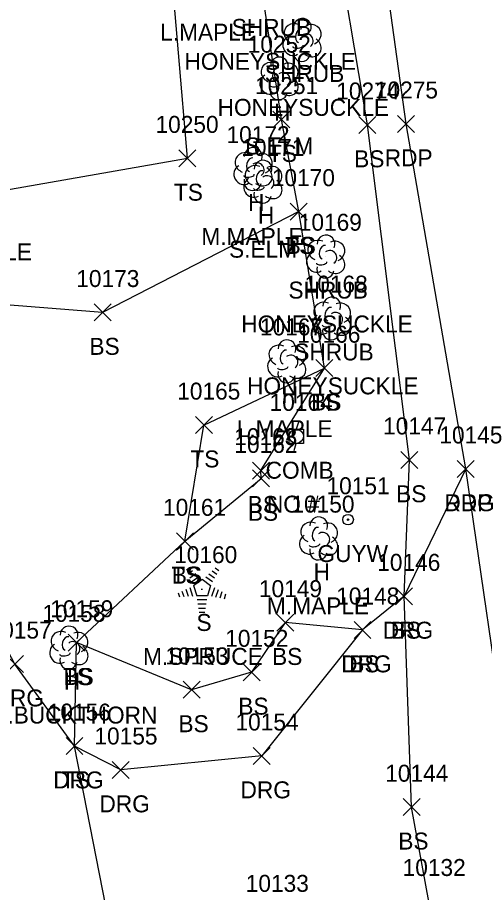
# Model space of a CAD drawing. Extents: x 1439173 to 1457902, y 641926 to 659889.
# Drawn here: x 1448119.4 to 1448174.4, y 646968.8 to 647072 of the extents above; entities that cross this region are included whole.
import ezdxf

# ---------------------------------------------------------------- set-up
doc = ezdxf.new("R2010")
doc.units = 0
for name, color, linetype in [('L_A', 7, 'Continuous'), ('L_C', 7, 'Continuous'), ('L_I', 7, 'Continuous'), ('L_TIC', 7, 'Continuous'), ('LELB', 7, 'Continuous'), ('LSH', 7, 'Continuous'), ('LTC', 7, 'Continuous'), ('LTD', 7, 'Continuous'), ('P_A', 7, 'Continuous'), ('P_I', 7, 'Continuous'), ('P_TIC', 7, 'Continuous'), ('PET', 7, 'Continuous'), ('R_A', 7, 'Continuous'), ('R_I', 7, 'Continuous'), ('R_TIC', 7, 'Continuous'), ('RDG', 7, 'Continuous'), ('U_A', 7, 'Continuous'), ('U_C', 7, 'Continuous'), ('U_I', 7, 'Continuous'), ('UP', 7, 'Continuous'), ('UPGW', 7, 'Continuous')]:
    doc.layers.add(name, color=color, linetype=linetype)

msp = doc.modelspace()

# ---------------------------------------------------------------- linework, layer by layer
at = {"layer": 'L_TIC'}
for points in [[(1448149.46, 647059.01), (1448151.46, 647061.01)], [(1448151.46, 647059.01), (1448149.46, 647061.01)], [(1448159.6, 647058.37), (1448161.6, 647060.37)], [(1448161.6, 647058.37), (1448159.6, 647060.37)], [(1448138.38, 647054.43), (1448140.38, 647056.43)], [(1448140.38, 647054.43), (1448138.38, 647056.43)], [(1448151.51, 647048.15), (1448153.51, 647050.15)], [(1448153.51, 647048.15), (1448151.51, 647050.15)], [(1448151.51, 647048.15), (1448153.51, 647050.15)], [(1448153.51, 647048.15), (1448151.51, 647050.15)], [(1448128.39, 647036.25), (1448130.39, 647038.25)], [(1448130.39, 647036.25), (1448128.39, 647038.25)], [(1448154.53, 647029.68), (1448156.53, 647031.68)], [(1448156.53, 647029.68), (1448154.53, 647031.68)], [(1448154.53, 647029.68), (1448156.53, 647031.68)], [(1448156.53, 647029.68), (1448154.53, 647031.68)], [(1448140.33, 647022.97), (1448142.33, 647024.97)], [(1448142.33, 647022.97), (1448140.33, 647024.97)], [(1448164.55, 647018.86), (1448166.55, 647020.86)], [(1448166.55, 647018.86), (1448164.55, 647020.86)], [(1448147.05, 647017.6), (1448149.05, 647019.6)], [(1448149.05, 647017.6), (1448147.05, 647019.6)], [(1448147.07, 647016.68), (1448149.07, 647018.68)], [(1448149.07, 647016.68), (1448147.07, 647018.68)], [(1448138.09, 647009.26), (1448140.09, 647011.26)], [(1448140.09, 647009.26), (1448138.09, 647011.26)], [(1448138.09, 647009.26), (1448140.09, 647011.26)], [(1448140.09, 647009.26), (1448138.09, 647011.26)], [(1448163.92, 647002.77), (1448165.92, 647004.77)], [(1448165.92, 647002.77), (1448163.92, 647004.77)], [(1448149.92, 646999.67), (1448151.92, 647001.67)], [(1448151.92, 646999.67), (1448149.92, 647001.67)], [(1448159.02, 646998.8), (1448161.02, 647000.8)], [(1448161.02, 646998.8), (1448159.02, 647000.8)], [(1448125.32, 646997.3), (1448127.32, 646999.3)], [(1448127.32, 646997.3), (1448125.32, 646999.3)], [(1448125.32, 646997.3), (1448127.32, 646999.3)], [(1448127.32, 646997.3), (1448125.32, 646999.3)], [(1448145.94, 646993.81), (1448147.94, 646995.81)], [(1448147.94, 646993.81), (1448145.94, 646995.81)], [(1448138.88, 646991.74), (1448140.88, 646993.74)], [(1448140.88, 646991.74), (1448138.88, 646993.74)], [(1448125.07, 646985.11), (1448127.07, 646987.11)], [(1448127.07, 646985.11), (1448125.07, 646987.11)], [(1448164.8, 646977.9), (1448166.8, 646979.9)], [(1448166.8, 646977.9), (1448164.8, 646979.9)]]:
    msp.add_lwpolyline(points, dxfattribs=at)
at = {"layer": 'LELB'}
for points in [[(1448168.91, 646942.17), (1448167.86, 646967.78), (1448165.8, 646978.9), (1448164.92, 647003.77), (1448165.55, 647019.86), (1448160.6, 647059.37), (1448156.48, 647083.87), (1448150.89, 647121.1), (1448143.52, 647168.64), (1448141.02, 647181.57), (1448130.4, 647190.22)], [(1448076.38, 647043.26), (1448093.93, 647044.08), (1448103.92, 647049.24), (1448139.38, 647055.43), (1448136.22, 647092.75), (1448134.08, 647114.21), (1448133.43, 647139.12), (1448131.15, 647167.84), (1448130.18, 647179.59), (1448136.5, 647177.67), (1448139.87, 647169.96)], [(1448130.86, 646961.58), (1448126.07, 646986.11), (1448126.32, 646998.3), (1448139.09, 647010.26), (1448141.33, 647023.97), (1448155.53, 647030.68), (1448152.51, 647049.15), (1448150.46, 647060.01), (1448145.77, 647091.44), (1448145.22, 647113.54), (1448142.33, 647139.61), (1448139.87, 647169.96)], [(1448152.51, 647049.15), (1448129.39, 647037.25), (1448114.47, 647038.42), (1448098.62, 647034.38), (1448079.59, 647037.1)], [(1448139.09, 647010.26), (1448148.07, 647017.68), (1448148.05, 647018.6), (1448155.53, 647030.68)], [(1448160.02, 646999.8), (1448150.92, 647000.67), (1448146.94, 646994.81), (1448139.88, 646992.74), (1448126.32, 646998.3)]]:
    msp.add_lwpolyline(points, dxfattribs=at)
at = {"layer": 'LSH'}
for p, q in [((1448152.88, 647069.44), (1448152.88, 647069.44)), ((1448152.88, 647069.44), (1448152.88, 647069.44)), ((1448155.66, 647043.89), (1448155.66, 647043.89)), ((1448155.66, 647043.89), (1448155.66, 647043.89)), ((1448156.35, 647036.59), (1448156.35, 647036.59)), ((1448156.35, 647036.59), (1448156.35, 647036.59))]:
    msp.add_line(p, q, dxfattribs=at)
for centre in [(1448152.92, 647070.88), (1448155.71, 647045.32), (1448156.4, 647038.02)]:
    msp.add_arc(centre, 1.05, 335.5272, 180.9563, dxfattribs=at)
for centre, major_axis, ratio, start_param, end_param in [((1448152.08, 647070.11), (1.21, -0.51), 0.895232, 1.570796, 4.712389), ((1448152.67, 647069.9), (-0.208, -0.792), 0.645439, 3.141593, 6.283185), ((1448153.92, 647070.03), (-1.14, -0.48), 0.949671, 1.570796, 4.712389), ((1448151.79, 647068.74), (0.58, -1.04), 0.959034, 3.141593, 6.283185), ((1448153.38, 647069.28), (-0.5, 0.667), 0.989748, 3.141593, 6.283185), ((1448152.42, 647068.69), (-0.625, -0.083), 0.423636, 0, 3.141593), ((1448153.88, 647068.61), (-1.09, 0.79), 0.841452, 1.570796, 4.712389), ((1448152.88, 647067.94), (0.26, 1.06), 0.942809, 1.570796, 4.712389), ((1448154.87, 647044.56), (1.21, -0.51), 0.895232, 1.570796, 4.712389), ((1448155.46, 647044.35), (-0.208, -0.792), 0.645439, 3.141593, 6.283185), ((1448156.71, 647044.47), (-1.14, -0.48), 0.949671, 1.570796, 4.712389), ((1448154.58, 647043.18), (0.58, -1.04), 0.959034, 3.141593, 6.283185), ((1448156.16, 647043.72), (-0.5, 0.667), 0.989748, 3.141593, 6.283185), ((1448156.66, 647043.06), (-1.09, 0.79), 0.841452, 1.570796, 4.712389), ((1448155.21, 647043.14), (-0.625, -0.083), 0.423636, 0, 3.141593), ((1448155.66, 647042.39), (0.26, 1.06), 0.942809, 1.570796, 4.712389), ((1448155.56, 647037.26), (1.21, -0.51), 0.895232, 1.570796, 4.712389), ((1448156.14, 647037.05), (-0.208, -0.792), 0.645439, 3.141593, 6.283185), ((1448157.39, 647037.17), (-1.14, -0.48), 0.949671, 1.570796, 4.712389), ((1448155.27, 647035.88), (0.58, -1.04), 0.959034, 3.141593, 6.283185), ((1448156.85, 647036.42), (-0.5, 0.667), 0.989748, 3.141593, 6.283185), ((1448157.35, 647035.76), (-1.09, 0.79), 0.841452, 1.570796, 4.712389), ((1448155.89, 647035.84), (-0.625, -0.083), 0.423636, 0, 3.141593), ((1448156.35, 647035.09), (0.26, 1.06), 0.942809, 1.570796, 4.712389)]:
    msp.add_ellipse(centre, major_axis=major_axis, ratio=ratio, start_param=start_param, end_param=end_param, dxfattribs=at)
at = {"layer": 'LTC'}
for p, q in [((1448139.26, 647006.89), (1448139.61, 647007.15)), ((1448139.47, 647006.42), (1448139.99, 647006.81)), ((1448142.28, 647006.78), (1448142.83, 647006.38)), ((1448142.65, 647007.13), (1448143.07, 647006.83)), ((1448139.67, 647005.96), (1448140.38, 647006.47)), ((1448139.88, 647005.49), (1448140.76, 647006.13)), ((1448140.11, 647005.04), (1448141.12, 647005.77)), ((1448141.12, 647005.77), (1448142.12, 647005.05)), ((1448141.54, 647006.08), (1448142.35, 647005.5)), ((1448141.91, 647006.43), (1448142.59, 647005.94)), ((1448139.2, 647004.6), (1448139.47, 647003.77)), ((1448139.65, 647004.82), (1448139.99, 647003.8)), ((1448140.11, 647005.04), (1448140.5, 647003.84)), ((1448142.12, 647005.05), (1448141.73, 647003.84)), ((1448142.56, 647004.78), (1448142.22, 647003.74)), ((1448138.29, 647004.17), (1448138.44, 647003.7)), ((1448138.74, 647004.39), (1448138.96, 647003.73)), ((1448141.73, 647003.84), (1448140.5, 647003.84)), ((1448143, 647004.53), (1448142.71, 647003.64)), ((1448143.44, 647004.28), (1448143.21, 647003.55)), ((1448143.89, 647004.03), (1448143.7, 647003.45)), ((1448141.69, 647003.34), (1448140.54, 647003.34)), ((1448141.6, 647002.84), (1448140.62, 647002.84)), ((1448141.52, 647002.34), (1448140.69, 647002.34)), ((1448141.44, 647001.84), (1448140.76, 647001.84))]:
    msp.add_line(p, q, dxfattribs=at)
at = {"layer": 'LTD'}
for p, q in [((1448150.16, 647064.89), (1448150.16, 647064.89)), ((1448150.16, 647064.89), (1448150.16, 647064.89)), ((1448147.09, 647054.22), (1448147.09, 647054.22)), ((1448147.09, 647054.22), (1448147.09, 647054.22)), ((1448148.26, 647052.71), (1448148.26, 647052.71)), ((1448148.26, 647052.71), (1448148.26, 647052.71)), ((1448151.08, 647031.54), (1448151.08, 647031.54)), ((1448151.08, 647031.54), (1448151.08, 647031.54)), ((1448154.83, 647010.64), (1448154.83, 647010.64)), ((1448154.83, 647010.64), (1448154.83, 647010.64)), ((1448125.39, 646997.76), (1448125.39, 646997.76)), ((1448125.39, 646997.76), (1448125.39, 646997.76))]:
    msp.add_line(p, q, dxfattribs=at)
for centre in [(1448150.21, 647066.32), (1448147.14, 647055.66), (1448148.31, 647054.15), (1448151.12, 647032.97), (1448154.87, 647012.08), (1448125.43, 646999.19)]:
    msp.add_arc(centre, 1.05, 335.5272, 180.9563, dxfattribs=at)
for centre, major_axis, ratio, start_param, end_param in [((1448149.37, 647065.55), (1.21, -0.51), 0.895232, 1.570796, 4.712389), ((1448151.2, 647065.47), (-1.14, -0.48), 0.949671, 1.570796, 4.712389), ((1448149.95, 647065.35), (-0.208, -0.792), 0.645439, 3.141593, 6.283185), ((1448150.66, 647064.72), (-0.5, 0.667), 0.989748, 3.141593, 6.283185), ((1448149.08, 647064.18), (0.58, -1.04), 0.959034, 3.141593, 6.283185), ((1448151.16, 647064.05), (-1.09, 0.79), 0.841452, 1.570796, 4.712389), ((1448150.16, 647063.39), (0.26, 1.06), 0.942809, 1.570796, 4.712389), ((1448149.7, 647064.14), (-0.625, -0.083), 0.423636, 0, 3.141593), ((1448146.3, 647054.89), (1.21, -0.51), 0.895232, 1.570796, 4.712389), ((1448146.89, 647054.68), (-0.208, -0.792), 0.645439, 3.141593, 6.283185), ((1448148.14, 647054.81), (-1.14, -0.48), 0.949671, 1.570796, 4.712389), ((1448146.01, 647053.52), (0.58, -1.04), 0.959034, 3.141593, 6.283185), ((1448147.47, 647053.38), (1.21, -0.51), 0.895232, 1.570796, 4.712389), ((1448147.59, 647054.06), (-0.5, 0.667), 0.989748, 3.141593, 6.283185), ((1448148.09, 647053.39), (-1.09, 0.79), 0.841452, 1.570796, 4.712389), ((1448149.3, 647053.3), (-1.14, -0.48), 0.949671, 1.570796, 4.712389), ((1448146.64, 647053.47), (-0.625, -0.083), 0.423636, 0, 3.141593), ((1448148.05, 647053.17), (-0.208, -0.792), 0.645439, 3.141593, 6.283185), ((1448148.76, 647052.55), (-0.5, 0.667), 0.989748, 3.141593, 6.283185), ((1448147.18, 647052.01), (0.58, -1.04), 0.959034, 3.141593, 6.283185), ((1448147.09, 647052.72), (0.26, 1.06), 0.942809, 1.570796, 4.712389), ((1448147.8, 647051.96), (-0.625, -0.083), 0.423636, 0, 3.141593), ((1448149.26, 647051.88), (-1.09, 0.79), 0.841452, 1.570796, 4.712389), ((1448148.26, 647051.21), (0.26, 1.06), 0.942809, 1.570796, 4.712389), ((1448150.28, 647032.2), (1.21, -0.51), 0.895232, 1.570796, 4.712389), ((1448152.12, 647032.12), (-1.14, -0.48), 0.949671, 1.570796, 4.712389), ((1448150.87, 647032), (-0.208, -0.792), 0.645439, 3.141593, 6.283185), ((1448149.99, 647030.83), (0.58, -1.04), 0.959034, 3.141593, 6.283185), ((1448151.58, 647031.37), (-0.5, 0.667), 0.989748, 3.141593, 6.283185), ((1448152.08, 647030.7), (-1.09, 0.79), 0.841452, 1.570796, 4.712389), ((1448150.62, 647030.79), (-0.625, -0.083), 0.423636, 0, 3.141593), ((1448151.08, 647030.04), (0.26, 1.06), 0.942809, 1.570796, 4.712389), ((1448154.03, 647011.31), (1.21, -0.51), 0.895232, 1.570796, 4.712389), ((1448154.62, 647011.1), (-0.208, -0.792), 0.645439, 3.141593, 6.283185), ((1448155.87, 647011.23), (-1.14, -0.48), 0.949671, 1.570796, 4.712389), ((1448153.74, 647009.93), (0.58, -1.04), 0.959034, 3.141593, 6.283185), ((1448155.33, 647010.48), (-0.5, 0.667), 0.989748, 3.141593, 6.283185), ((1448154.37, 647009.89), (-0.625, -0.083), 0.423636, 0, 3.141593), ((1448155.83, 647009.81), (-1.09, 0.79), 0.841452, 1.570796, 4.712389), ((1448154.83, 647009.14), (0.26, 1.06), 0.942809, 1.570796, 4.712389), ((1448124.59, 646998.42), (1.21, -0.51), 0.895232, 1.570796, 4.712389), ((1448126.43, 646998.34), (-1.14, -0.48), 0.949671, 1.570796, 4.712389), ((1448125.18, 646998.21), (-0.208, -0.792), 0.645439, 3.141593, 6.283185), ((1448125.89, 646997.59), (-0.5, 0.667), 0.989748, 3.141593, 6.283185), ((1448124.3, 646997.05), (0.58, -1.04), 0.959034, 3.141593, 6.283185), ((1448126.39, 646996.92), (-1.09, 0.79), 0.841452, 1.570796, 4.712389), ((1448125.39, 646996.26), (0.26, 1.06), 0.942809, 1.570796, 4.712389), ((1448124.93, 646997.01), (-0.625, -0.083), 0.423636, 0, 3.141593)]:
    msp.add_ellipse(centre, major_axis=major_axis, ratio=ratio, start_param=start_param, end_param=end_param, dxfattribs=at)
at = {"layer": 'P_TIC'}
for points in [[(1448164.15, 647058.49), (1448166.15, 647060.49)], [(1448166.15, 647058.49), (1448164.15, 647060.49)], [(1448171.19, 647017.8), (1448173.19, 647019.8)], [(1448173.19, 647017.8), (1448171.19, 647019.8)]]:
    msp.add_lwpolyline(points, dxfattribs=at)
at = {"layer": 'PET'}
msp.add_lwpolyline([(1448181.56, 646957.89), (1448177.35, 646983.4), (1448172.19, 647018.8), (1448165.15, 647059.49), (1448161.58, 647085.36), (1448155.74, 647121.99), (1448148.44, 647169.9), (1448145.86, 647185.05), (1448141.04, 647215.97), (1448137.14, 647239.41), (1448132.08, 647270.58), (1448125.76, 647309.48), (1448118.43, 647352.69), (1448115.22, 647372.15), (1448111.87, 647391.34), (1448106.1, 647427.2), (1448100.59, 647462), (1448092.58, 647512.26)], dxfattribs=at)
at = {"layer": 'R_TIC'}
for points in [[(1448171.19, 647017.8), (1448173.19, 647019.8)], [(1448173.19, 647017.8), (1448171.19, 647019.8)], [(1448163.92, 647002.77), (1448165.92, 647004.77)], [(1448165.92, 647002.77), (1448163.92, 647004.77)], [(1448159.02, 646998.8), (1448161.02, 647000.8)], [(1448161.02, 646998.8), (1448159.02, 647000.8)], [(1448118.05, 646994.78), (1448120.05, 646996.78)], [(1448120.05, 646994.78), (1448118.05, 646996.78)], [(1448125.07, 646985.11), (1448127.07, 646987.11)], [(1448127.07, 646985.11), (1448125.07, 646987.11)], [(1448147.15, 646983.94), (1448149.15, 646985.94)], [(1448149.15, 646983.94), (1448147.15, 646985.94)], [(1448130.52, 646982.29), (1448132.52, 646984.29)], [(1448132.52, 646982.29), (1448130.52, 646984.29)]]:
    msp.add_lwpolyline(points, dxfattribs=at)
at = {"layer": 'RDG'}
msp.add_lwpolyline([(1448172.19, 647018.8), (1448164.92, 647003.77), (1448160.02, 646999.8), (1448148.15, 646984.94), (1448131.52, 646983.29), (1448126.07, 646986.11), (1448119.05, 646995.78), (1448104.54, 647023.21), (1448095.96, 647019.32), (1448105.55, 647003.1), (1448111.65, 646990.74), (1448112.91, 646979.86), (1448103, 646974.57), (1448094.74, 646976.22), (1448084.52, 646978.15)], dxfattribs=at)
at = {"layer": 'UP'}
for p, q in [((1448152.47, 647024.31), (1448152.22, 647023.47)), ((1448151.38, 647021.81), (1448151.38, 647023.47)), ((1448151.38, 647023.47), (1448153.05, 647023.47)), ((1448153.05, 647023.47), (1448153.05, 647021.81)), ((1448152.22, 647022.64), (1448152.22, 647022.64)), ((1448153.05, 647021.81), (1448151.38, 647021.81)), ((1448151.97, 647020.97), (1448152.22, 647021.81))]:
    msp.add_line(p, q, dxfattribs=at)
msp.add_circle((1448152.22, 647022.64), 0.833, dxfattribs=at)
at = {"layer": 'UPGW'}
for radius in [0.625, 0.0833]:
    msp.add_circle((1448158.32, 647012.81), radius, dxfattribs=at)

# ---------------------------------------------------------------- texts
at = {"layer": 'L_A'}
for s, p in [('SHRUB', (1448144.6, 647069.87)), ('SHRUB', (1448148.51, 647064.44)), ('H', (1448149.59, 647059.89)), ('TS', (1448148.87, 647055.01)), ('BS', (1448159.04, 647054.37)), ('TS', (1448137.79, 647050.43)), ('H', (1448146.53, 647049.22)), ('H', (1448147.69, 647047.71)), ('TS', (1448150.92, 647044.15)), ('BS', (1448150.96, 647044.15)), ('SHRUB', (1448151.29, 647038.89)), ('BS', (1448127.83, 647032.25)), ('SHRUB', (1448151.98, 647031.59)), ('H', (1448150.51, 647026.54)), ('TS', (1448153.94, 647025.68)), ('BS', (1448153.97, 647025.68)), ('TS', (1448139.73, 647018.97)), ('BS', (1448163.99, 647014.86)), ('BS', (1448146.49, 647013.6)), ('BS', (1448146.51, 647012.68)), ('TS', (1448137.5, 647005.26)), ('BS', (1448137.54, 647005.26)), ('H', (1448154.26, 647005.64)), ('S', (1448140.45, 646999.68)), ('BS', (1448163.36, 646998.77)), ('BS', (1448149.36, 646995.67)), ('BS', (1448158.46, 646994.8)), ('TS', (1448124.73, 646993.3)), ('BS', (1448124.77, 646993.3)), ('H', (1448124.82, 646992.76)), ('BS', (1448145.38, 646989.81)), ('BS', (1448138.32, 646987.74)), ('TS', (1448124.48, 646981.11)), ('BS', (1448164.24, 646973.9))]:
    msp.add_text(s, height=2, dxfattribs=at).set_placement(p)
at = {"layer": 'L_C'}
for s, p in [('L.MAPLE', (1448136.17, 647069.31)), ('HONEYSUCKLE', (1448139.03, 647065.87)), ('HONEYSUCKLE', (1448142.94, 647060.44)), ('S.ELM', (1448146.19, 647055.89)), ('M.MAPLE', (1448141.03, 647045.22)), ('L.MAPLE', (1448109.76, 647043.4)), ('S.ELM', (1448144.29, 647043.71)), ('HONEYSUCKLE', (1448145.73, 647034.89)), ('HONEYSUCKLE', (1448146.41, 647027.59)), ('L.MAPLE', (1448145.19, 647022.54)), ('M.MAPLE', (1448148.76, 647001.64)), ('M.SPRUCE', (1448134.15, 646995.68)), ('5S.BUCKTHORN', (1448114.89, 646988.76))]:
    msp.add_text(s, height=2, dxfattribs=at).set_placement(p)
at = {"layer": 'L_I'}
for s, p in [('10252', (1448146.49, 647067.89)), ('10251', (1448147.36, 647063.01)), ('10274', (1448156.93, 647062.37)), ('10250', (1448135.62, 647058.43)), ('10172', (1448143.99, 647057.22)), ('10171', (1448145.73, 647055.71)), ('10170', (1448149.33, 647052.15)), ('10170', (1448149.33, 647052.15)), ('10169', (1448152.51, 647046.89)), ('10173', (1448126.28, 647040.25)), ('10168', (1448153.2, 647039.59)), ('10167', (1448147.93, 647034.54)), ('10166', (1448152.33, 647033.68)), ('10166', (1448152.33, 647033.68)), ('10165', (1448138.18, 647026.97)), ('10147', (1448162.45, 647022.86)), ('10163', (1448144.9, 647021.6)), ('10162', (1448144.92, 647020.68)), ('10161', (1448136.51, 647013.26)), ('10161', (1448136.51, 647013.26)), ('10150', (1448151.64, 647013.64)), ('10160', (1448137.82, 647007.68)), ('10146', (1448161.76, 647006.77)), ('10149', (1448147.81, 647003.67)), ('10148', (1448156.92, 647002.8)), ('10158', (1448122.28, 647000.76)), ('10159', (1448123.21, 647001.3)), ('10159', (1448123.21, 647001.3)), ('10152', (1448143.84, 646997.81)), ('10153', (1448136.78, 646995.74)), ('10156', (1448122.92, 646989.11)), ('10144', (1448162.7, 646981.9)), ('10132', (1448164.75, 646970.78))]:
    msp.add_text(s, height=2, dxfattribs=at).set_placement(p)
at = {"layer": 'LTC'}
msp.add_text('.', height=1.04, rotation=270, dxfattribs=at).set_placement((1448141, 647004.79))
at = {"layer": 'P_A'}
for p in [(1448162.64, 647054.49), (1448169.67, 647013.8)]:
    msp.add_text('RDP', height=2, dxfattribs=at).set_placement(p)
at = {"layer": 'P_I'}
for s, p in [('10275', (1448161.48, 647062.49)), ('10145', (1448169.08, 647021.8))]:
    msp.add_text(s, height=2, dxfattribs=at).set_placement(p)
at = {"layer": 'R_A'}
for p in [(1448169.67, 647013.8), (1448162.41, 646998.77), (1448157.51, 646994.8), (1448116.53, 646990.78), (1448123.56, 646981.11), (1448145.64, 646979.94), (1448129.01, 646978.29)]:
    msp.add_text('DRG', height=2, dxfattribs=at).set_placement(p)
at = {"layer": 'R_I'}
for s, p in [('10145', (1448169.08, 647021.8)), ('10146', (1448161.76, 647006.77)), ('10148', (1448156.92, 647002.8)), ('10157', (1448115.94, 646998.78)), ('10156', (1448122.92, 646989.11)), ('10154', (1448145.05, 646987.94)), ('10155', (1448128.42, 646986.29)), ('10132', (1448164.75, 646970.78)), ('10133', (1448146.26, 646968.91))]:
    msp.add_text(s, height=2, dxfattribs=at).set_placement(p)
at = {"layer": 'U_A'}
for s, p in [('COMB', (1448148.6, 647017.64)), ('GUYW', (1448154.71, 647007.81))]:
    msp.add_text(s, height=2, dxfattribs=at).set_placement(p)
at = {"layer": 'U_C'}
msp.add_text('NO #', height=2, dxfattribs=at).set_placement((1448148.75, 647013.64))
at = {"layer": 'U_I'}
for s, p in [('10164', (1448149.07, 647025.64)), ('10151', (1448155.78, 647015.81))]:
    msp.add_text(s, height=2, dxfattribs=at).set_placement(p)

doc.saveas('drawing.dxf')
